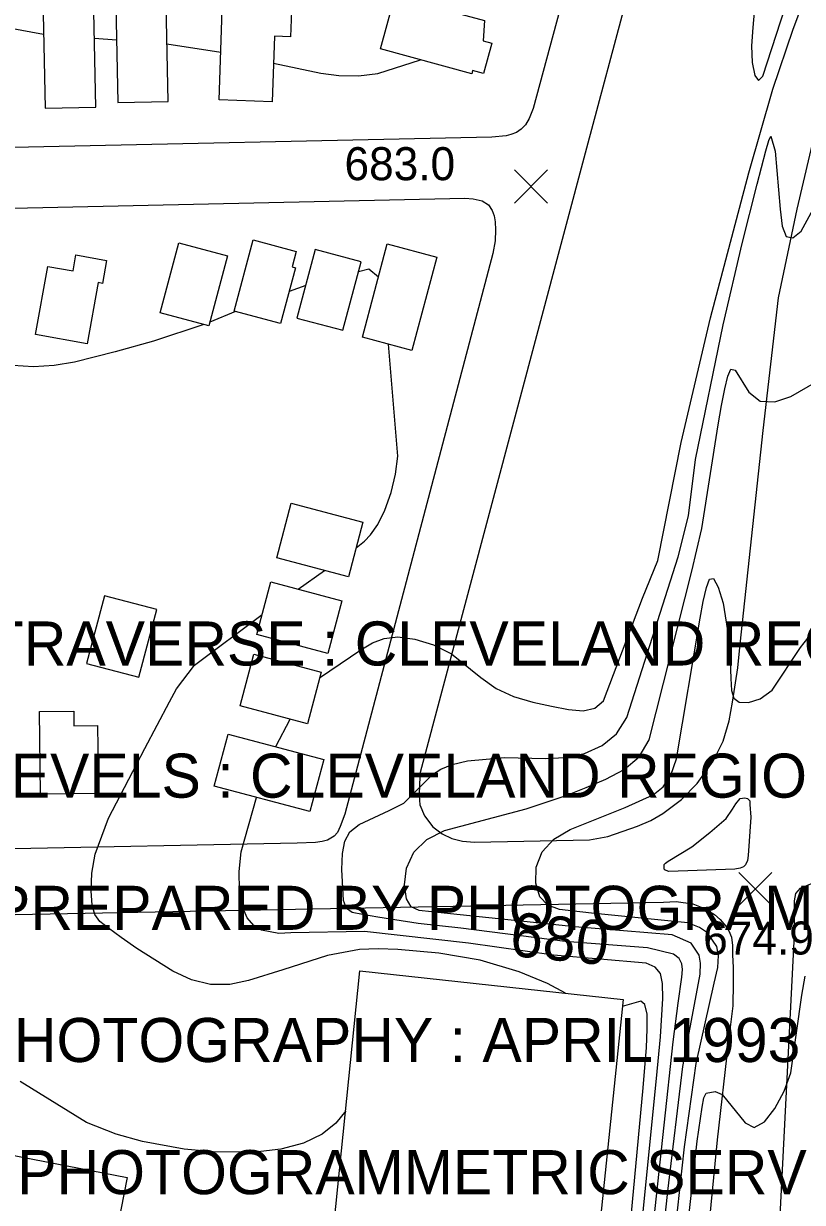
# Model space of a CAD drawing. Extents: x 79600 to 91800, y 75600 to 84400.
# Drawn here: x 85566 to 85919, y 76116 to 76651 of the extents above; entities that cross this region are included whole.
import ezdxf

# ---------------------------------------------------------------- set-up
doc = ezdxf.new("R2010")
doc.units = 0
for name, color, linetype in [('080-085$0$TI_TITLE', 7, 'Continuous'), ('080-090$0$BLDG', 7, 'Continuous'), ('080-090$0$INDEX', 7, 'Continuous'), ('080-090$0$INDXLBL', 7, 'Continuous'), ('080-090$0$INTER', 7, 'Continuous'), ('080-090$0$INTERSTATE', 7, 'Continuous'), ('080-090$0$ROAD', 7, 'Continuous'), ('080-090$0$SPOTMARK', 7, 'Continuous'), ('080-090$0$SPOTS', 7, 'Continuous')]:
    doc.layers.add(name, color=color, linetype=linetype)

# ---------------------------------------------------------------- blocks, each defined once
blk = doc.blocks.new('080-090$0$SPOTS')
at = {"layer": '080-090$0$SPOTMARK'}
for p, q in [((-0.5, -0.5), (0.5, 0.5)), ((-0.5, 0.5), (0.5, -0.5))]:
    blk.add_line(p, q, dxfattribs=at)

msp = doc.modelspace()

# ---------------------------------------------------------------- linework, layer by layer
at = {"layer": '080-090$0$BLDG'}
for points in [[(85585.35, 76671.15), (85585.22, 76677.69), (85573.91, 76677.45), (85575.28, 76612.94), (85598.32, 76613.43), (85597.09, 76671.4)], [(85655.91, 76666.66), (85660.86, 76680.52), (85681.27, 76671.94), (85676.84, 76661.4), (85687.14, 76661.06), (85686.62, 76645.38), (85679.28, 76645.62), (85678.29, 76615.94), (85654.26, 76616.74)], [(85607.04, 76674.42), (85608.29, 76615.55), (85631.1, 76616.03), (85629.86, 76674.9)], [(85774.03, 76643.6), (85777.94, 76642.54), (85774.18, 76628.72), (85769.18, 76630.09), (85768.79, 76628.65), (85727.44, 76639.91), (85733.97, 76663.88), (85774.61, 76652.82)], [(85687.38, 76540.96), (85688.84, 76540.58), (85682.07, 76515.22), (85661.07, 76520.82), (85669.7, 76553.18), (85689.25, 76547.97)], [(85649.52, 76514.19), (85627.43, 76520.08), (85635.91, 76551.9), (85658.01, 76546.01)], [(85697.85, 76548.83), (85689.55, 76517.72), (85710.34, 76512.17), (85718.63, 76543.29)], [(85719.21, 76508.99), (85730.52, 76551.42), (85752.96, 76545.44), (85741.65, 76503.01)], [(85570.96, 76510.22), (85576.58, 76541.2), (85587.98, 76539.14), (85589.29, 76546.37), (85603.16, 76543.85), (85601.28, 76533.47), (85599.43, 76533.81), (85594.37, 76505.97)], [(85680.33, 76408.91), (85686.95, 76433.72), (85719.47, 76425.05), (85712.85, 76400.24)], [(85671.36, 76374.05), (85677.73, 76397.94), (85709.92, 76389.35), (85703.55, 76365.47)], [(85602.23, 76391.69), (85594.04, 76360.96), (85617.74, 76354.64), (85625.93, 76385.37)], [(85663.77, 76341.67), (85670.04, 76365.18), (85700.52, 76357.05), (85694.25, 76333.54)], [(85588.3, 76339.25), (85588.38, 76332.67), (85599.09, 76332.79), (85599.44, 76301.96), (85573.14, 76301.66), (85572.72, 76339.08)], [(85652.04, 76305.19), (85658.36, 76328.9), (85701.65, 76317.36), (85695.33, 76293.65)]]:
    msp.add_lwpolyline(points, close=True, dxfattribs=at)
for points in [[(85695.6, 76000), (85718.12, 76221.35), (85837.43, 76208.43), (85815.86, 76000)], [(85358.07, 76000), (85392.19, 76170.41), (85612.54, 76127.55), (85587.54, 76000)]]:
    msp.add_lwpolyline(points, dxfattribs=at)
at = {"layer": '080-090$0$INDEX'}
msp.add_lwpolyline([(85839.75, 76000), (85860.21, 76189.14), (85862.5, 76206.68), (85864.16, 76218.51), (85864.43, 76221.96), (85864.08, 76224.59), (85862.88, 76226.95), (85860.27, 76229.03), (85848.56, 76231.84), (85811.24, 76234.74), (85763.82, 76240.71), (85744.49, 76242.9), (85726.17, 76245.69), (85719.21, 76246.91), (85714.65, 76247.92), (85712.05, 76249.67), (85710.7, 76253.35), (85709.84, 76267.35), (85710.23, 76274.66), (85711.28, 76280.26), (85713.57, 76284.42), (85717.75, 76287.82), (85731.41, 76294.24), (85737.95, 76297.54), (85748.18, 76307.62), (85751.08, 76310.5), (85754.86, 76312.99), (85760.01, 76315.08), (85766.85, 76316.73), (85783.85, 76318.24), (85802.08, 76317.75), (85811.14, 76318.21), (85819.94, 76320.08), (85827.91, 76323.63), (85834.45, 76329.05), (85839.14, 76336.37), (85862.52, 76409.33), (85867.11, 76427.96), (85870.38, 76453.55), (85882.8, 76514.64), (85891.53, 76551.51), (85898.31, 76578.48), (85902.21, 76593.71), (85903.54, 76598.39), (85904.55, 76600.25), (85906.43, 76593.55), (85908.77, 76567.22), (85909.69, 76559.44), (85911.45, 76554.7), (85914.44, 76554.16), (85918.27, 76557.21), (85941.18, 76599.36)], dxfattribs=at)
at = {"layer": '080-090$0$INTER'}
for p, q in [((85597.65, 76644.78), (85607.69, 76644.05)), ((85630.55, 76642.2), (85654.98, 76638.44)), ((85693.49, 76532.49), (85685.96, 76529.78)), ((85661.63, 76520.67), (85649.98, 76515.93)), ((85690.11, 76394.64), (85702.09, 76403.11)), ((85679.9, 76323.16), (85686.49, 76335.61))]:
    msp.add_line(p, q, dxfattribs=at)
for points in [[(85892.93, 76693.55), (85895.6, 76683.38), (85897.87, 76667.04), (85896.36, 76649.69), (85895.64, 76641.38), (85895.96, 76633.69), (85897.17, 76627.9), (85898.92, 76625.5), (85900.92, 76627.51), (85913.06, 76665.38), (85915.37, 76671.33), (85918.11, 76676.32), (85941.09, 76699.95), (85976.01, 76744.51), (85982.15, 76751.83), (85999.79, 76768.43), (86013.14, 76778.65), (86029.35, 76789.81), (86047.71, 76801.26), (86067.49, 76812.4), (86087.82, 76822.83), (86126.54, 76840.18), (86162.91, 76854.17)], [(85699.82, 76354.44), (85718.53, 76367.09), (85723.73, 76370.22), (85729.02, 76372.3), (85735.27, 76372.97), (85743.03, 76371.94), (85751.51, 76369.32), (85759.6, 76365.25), (85772.96, 76354.49), (85779.82, 76349.55), (85787.82, 76345.92), (85796.48, 76343.39), (85805.01, 76341.5), (85812.76, 76340.01), (85819.38, 76339.45), (85824.67, 76340.58), (85828.54, 76343.94), (85846.32, 76390.5), (85853.16, 76407.6), (85863.81, 76461.18), (85877.11, 76517.83), (85894.48, 76583.66), (85905.33, 76621.64), (85914.63, 76648.87), (85917.16, 76655.72)], [(85529.69, 76648.69), (85549.05, 76651.27), (85574.56, 76646.67)], [(85678.88, 76633.51), (85700.3, 76628.93), (85708.54, 76627.82), (85717.38, 76627.63), (85726.22, 76628.77), (85745.5, 76634.99)], [(85726.5, 76536.33), (85722.1, 76539.9), (85717.42, 76538.75)], [(85647.23, 76514.8), (85624.44, 76507.29), (85607.1, 76502.36), (85588.65, 76497.77), (85579.38, 76496.16), (85570.04, 76495.56), (85560.65, 76496.26), (85542.16, 76500.37), (85494.4, 76515.03)], [(85716.37, 76413.44), (85720.1, 76416.38), (85722.94, 76419.35), (85726.15, 76424.01), (85729.36, 76430.59), (85732.2, 76438.47), (85734.26, 76446.83), (85735.25, 76455.02), (85731.01, 76505.85)], [(85844.95, 76000), (85857.76, 76121.31), (85864.55, 76177.93), (85871.15, 76213.33), (85872.36, 76219.92), (85872.65, 76224.89), (85872.03, 76228.57), (85868.3, 76233.95), (85859.73, 76237.67), (85815.58, 76241.37), (85750.53, 76248.21), (85745, 76248.85), (85741.32, 76250.46), (85739.15, 76254.1), (85738.32, 76260.36), (85739.24, 76268.01), (85742.51, 76275.34), (85748.46, 76281.01), (85756.41, 76285.12), (85793.53, 76294.91), (85811.69, 76301.05), (85820.72, 76304.59), (85829.71, 76308.33), (85837.97, 76312.78), (85844.69, 76318.59), (85849.28, 76326.21), (85868.58, 76402.89), (85873.15, 76422.12), (85880.58, 76469.18), (85882.15, 76477.99), (85883.63, 76485.61), (85884.95, 76491.39), (85886.37, 76494.47), (85888.23, 76494.01), (85894.57, 76484.11), (85899.67, 76480), (85906.26, 76479.65), (85913.57, 76482.16), (85932.18, 76492.8)], [(85861.14, 76102.7), (85865.37, 76141.5), (85870.6, 76179.27), (85878.83, 76215.73), (85880.38, 76222.85), (85880.74, 76228.28), (85879.96, 76232.37), (85875.81, 76238.58), (85872.16, 76241.11), (85866.84, 76243.15), (85823.2, 76247.55), (85808.57, 76249.19), (85803.38, 76251.21), (85799.74, 76255.05), (85797.82, 76261.12), (85797.99, 76268.38), (85800.69, 76275.42), (85806.12, 76281.11), (85813.53, 76285.58), (85838.46, 76295.48), (85851.17, 76301.27), (85855.61, 76304.98), (85859.06, 76310.25), (85861.76, 76317.58), (85872.4, 76381.42), (85873.86, 76389.11), (85875.25, 76395.39), (85876.73, 76399.26), (85878.5, 76399.56), (85880.66, 76395.57), (85882.87, 76388.36), (85885.69, 76370.16), (85886.35, 76354.08), (85886.65, 76348.64), (85887.66, 76345.13), (85890.07, 76343.34), (85894.29, 76343.18), (85899.63, 76344.89), (85905.14, 76348.8), (85917.99, 76368.15), (85921.28, 76372.36)], [(85811.33, 76211.26), (85803.14, 76215.67), (85790.31, 76220.96), (85772.57, 76226.27), (85753.88, 76229.37), (85735.27, 76231.01), (85726.32, 76231.33), (85717.96, 76231.06), (85703.39, 76228.4), (85683.1, 76221.87), (85667.6, 76216.94), (85659.05, 76215.22), (85650.32, 76215.15), (85641.66, 76217.32), (85633.16, 76221.28), (85616.88, 76231.53), (85609.75, 76236.54), (85604.05, 76240.73), (85600.18, 76243.86), (85597.87, 76246.93), (85596.64, 76251.24), (85596.15, 76257.71), (85596.51, 76265.72), (85597.94, 76274.29), (85604.11, 76290.68), (85620.58, 76322.39), (85631.7, 76343.47), (85634.9, 76349.34), (85643.1, 76360.17), (85673.8, 76383.21)], [(85834.51, 76000), (85841.19, 76057.66), (85852.55, 76172.46), (85854.4, 76191.48), (85855.52, 76208.88), (85855.36, 76215.58), (85854.39, 76220.22), (85852.08, 76223.13), (85847.89, 76224.84), (85805.92, 76228.51), (85767.42, 76233.93), (85720.13, 76239.3), (85686.79, 76238.62), (85681.32, 76238.36), (85673.39, 76239.79), (85669.96, 76241.94), (85666.94, 76245.47), (85664.68, 76250.77), (85663.47, 76258), (85663.32, 76266.5), (85664.19, 76275.37), (85671.15, 76300.1)], [(85865.86, 76097.43), (85871.1, 76144.12), (85873.3, 76159.48), (85874.11, 76163.73), (85875.08, 76165.89), (85879.25, 76166.58), (85882.48, 76165.26), (85892.91, 76152.4), (85896.94, 76150.34), (85901.6, 76152.84), (85906.37, 76158.9), (85910.52, 76166.81), (85913.52, 76175.14), (85918.61, 76210.32), (85919.98, 76219.01)], [(85829.27, 76000), (85837.95, 76075.82), (85846.6, 76168.35), (85848.07, 76186.6), (85848.46, 76194.86), (85848.34, 76201.65), (85847.39, 76206.09), (85845.47, 76207.65), (85837.1, 76205.18)], [(85711.67, 76157.88), (85707.12, 76152.23), (85700.97, 76147.23), (85692.51, 76143.19), (85682.26, 76140.47), (85670.61, 76139.07), (85651.5, 76139.16), (85638.39, 76140.46), (85619.43, 76143.87), (85607.48, 76147.18), (85594.09, 76152.6), (85564.03, 76171.14)]]:
    msp.add_lwpolyline(points, dxfattribs=at)
at = {"layer": '080-090$0$INTERSTATE'}
for p, q in [((85887.09, 76294.77), (85888.65, 76297.24)), ((85888.65, 76297.24), (85890.63, 76299.57)), ((85890.63, 76299.57), (85892.71, 76299.95)), ((85892.71, 76299.95), (85893.95, 76299.65)), ((85893.95, 76299.65), (85894.9, 76298.53)), ((85894.9, 76298.53), (85895.02, 76296.87)), ((85895.02, 76296.87), (85895.35, 76291.19)), ((85876.82, 76284.13), (85884.26, 76290.53)), ((85884.26, 76290.53), (85887.09, 76294.77)), ((85895.35, 76291.19), (85894.25, 76273.75)), ((85868.69, 76277.61), (85876.82, 76284.13)), ((85857.92, 76271.13), (85868.69, 76277.61)), ((85856.07, 76267.97), (85856.1, 76269.63)), ((85856.1, 76269.63), (85856.67, 76270.32)), ((85856.67, 76270.32), (85857.92, 76271.13)), ((85892.93, 76269.48), (85892.09, 76268.66)), ((85893.94, 76271.54), (85892.93, 76269.48)), ((85894.25, 76273.75), (85893.94, 76271.54)), ((85856.2, 76267.28), (85856.07, 76267.97)), ((85858.27, 76266.55), (85856.2, 76267.28)), ((85888.2, 76267.48), (85858.27, 76266.55)), ((85890.56, 76267.99), (85888.2, 76267.48)), ((85892.09, 76268.66), (85890.56, 76267.99)), ((85915.2, 76240.75), (85905.48, 76049.38)), ((85887.4, 76215.97), (85887.24, 76205.45)), ((85887.38, 76220.67), (85887.4, 76215.97)), ((85887.24, 76205.45), (85885.18, 76188.59)), ((85885.18, 76188.59), (85880.08, 76144.63)), ((85880.08, 76144.63), (85868.39, 76023.78))]:
    msp.add_line(p, q, dxfattribs=at)
at = {"layer": '080-090$0$ROAD'}
for p, q in [((85918.05, 76958.04), (85820.94, 76594.91)), ((85865.88, 76869.8), (85796.7, 76612.87)), ((85796.7, 76612.87), (85794.83, 76608.33)), ((85916.48, 76567.13), (85927.9, 76616.26)), ((85794.83, 76608.33), (85793.27, 76605.45)), ((85786.55, 76600.98), (85784.46, 76600.46)), ((85789.06, 76601.91), (85786.55, 76600.98)), ((85791.16, 76603.4), (85789.06, 76601.91)), ((85793.27, 76605.45), (85791.16, 76603.4)), ((85777.95, 76599.86), (85000, 76583.21)), ((85784.46, 76600.46), (85777.95, 76599.86)), ((85820.94, 76594.91), (85745.4, 76311.49)), ((85000, 76555.24), (85765.75, 76572.22)), ((85765.75, 76572.22), (85769.49, 76571.88)), ((85769.49, 76571.88), (85773.49, 76570.99)), ((85773.49, 76570.99), (85776.37, 76569.15)), ((85776.37, 76569.15), (85778.13, 76566.49)), ((85778.13, 76566.49), (85778.92, 76564.12)), ((85778.92, 76564.12), (85779.43, 76561.48)), ((85907.97, 76526.96), (85916.48, 76567.13)), ((85779.43, 76561.48), (85779.52, 76557.74)), ((85779.44, 76552.76), (85778.38, 76547.1)), ((85779.52, 76557.74), (85779.44, 76552.76)), ((85778.38, 76547.1), (85711.32, 76292.49)), ((85900.95, 76466.69), (85907.97, 76526.96)), ((85890.62, 76369.68), (85900.95, 76466.69)), ((85889.46, 76358.99), (85890.62, 76369.68)), ((85887.15, 76343.38), (85889.46, 76358.99)), ((85885.63, 76334.82), (85887.15, 76343.38)), ((85882.86, 76325.58), (85885.63, 76334.82)), ((85878.29, 76316.65), (85882.86, 76325.58)), ((85871.07, 76306.38), (85878.29, 76316.65)), ((85745.4, 76311.49), (85745.05, 76306.24)), ((85745.05, 76306.24), (85744.97, 76300.97)), ((85863.89, 76299.15), (85871.07, 76306.38)), ((85744.97, 76300.97), (85745.32, 76296.81)), ((85745.32, 76296.81), (85747.32, 76291.8)), ((85855.49, 76292.77), (85863.89, 76299.15)), ((85711.32, 76292.49), (85709.16, 76286.85)), ((85747.32, 76291.8), (85751.12, 76286.75)), ((85850.04, 76289.67), (85855.49, 76292.77)), ((85709.16, 76286.85), (85707.87, 76284.23)), ((85751.12, 76286.75), (85755.36, 76283.64)), ((85830.54, 76282.35), (85844.04, 76287.13)), ((85844.04, 76287.13), (85850.04, 76289.67)), ((85697.97, 76279.68), (85689.66, 76279.39)), ((85701.02, 76280.05), (85697.97, 76279.68)), ((85703.39, 76280.7), (85701.02, 76280.05)), ((85706.46, 76282.59), (85703.39, 76280.7)), ((85707.87, 76284.23), (85706.46, 76282.59)), ((85755.36, 76283.64), (85759.76, 76281.5)), ((85759.76, 76281.5), (85764.59, 76280.32)), ((85764.59, 76280.32), (85770.12, 76279.82)), ((85770.12, 76279.82), (85822.21, 76280.82)), ((85822.21, 76280.82), (85830.54, 76282.35)), ((85689.66, 76279.39), (85000, 76265.23)), ((85917.98, 76258.99), (85929.41, 76263.8)), ((85915.86, 76256.53), (85917.98, 76258.99)), ((85855.84, 76252.6), (85861.52, 76252.93)), ((85861.52, 76252.93), (85869.12, 76251.85)), ((85915.2, 76240.75), (85915.26, 76253.21)), ((85915.26, 76253.21), (85915.86, 76256.53)), ((85000, 76236.19), (85855.84, 76252.6)), ((85869.12, 76251.85), (85874.35, 76249.69)), ((85874.35, 76249.69), (85878.88, 76246.99)), ((85878.88, 76246.99), (85881.48, 76244.73)), ((85881.48, 76244.73), (85884.06, 76241.64)), ((85884.06, 76241.64), (85885.41, 76239.55)), ((85885.41, 76239.55), (85886.61, 76236.62)), ((85886.61, 76236.62), (85887.11, 76232.87)), ((85887.11, 76232.87), (85887.05, 76228.72)), ((85887.05, 76228.72), (85887.37, 76222.9)), ((85887.37, 76222.9), (85887.38, 76220.67))]:
    msp.add_line(p, q, dxfattribs=at)

# ---------------------------------------------------------------- block references
at = {"layer": '080-090$0$SPOTMARK', "xscale": 15, "yscale": 15}
for p in [(85795.66, 76577.44), (85897.45, 76258.48)]:
    msp.add_blockref('080-090$0$SPOTS', p, dxfattribs=at)

# ---------------------------------------------------------------- texts
at = {"layer": '080-085$0$TI_TITLE'}
for s, p in [('PRIMARY TRAVERSE : CLEVELAND REGIONAL GEODETIC SURVEY', (85420, 76360)), ('PRECISE LEVELS : CLEVELAND REGIONAL GEODETIC SURVEY', (85420, 76300)), ('MAPPING PREPARED BY PHOTOGRAMMETRIC METHODS', (85420, 76240)), ('DATE OF PHOTOGRAPHY : APRIL 1993', (85420, 76180)), ('AEROCON PHOTOGRAMMETRIC SERVICES INC., WILLOUGHBY, OHIO', (85420, 76120))]:
    msp.add_text(s, height=20, dxfattribs=at).set_placement(p)
at = {"layer": '080-090$0$INDXLBL'}
msp.add_text('680', height=20, rotation=354.279, dxfattribs=at).set_placement((85785.55, 76228.31))
at = {"layer": '080-090$0$SPOTS'}
for s, p in [('683.0', (85711.09, 76580.3)), ('674.9', (85873.78, 76228.78))]:
    msp.add_text(s, height=15, dxfattribs=at).set_placement(p)

doc.saveas('drawing.dxf')
